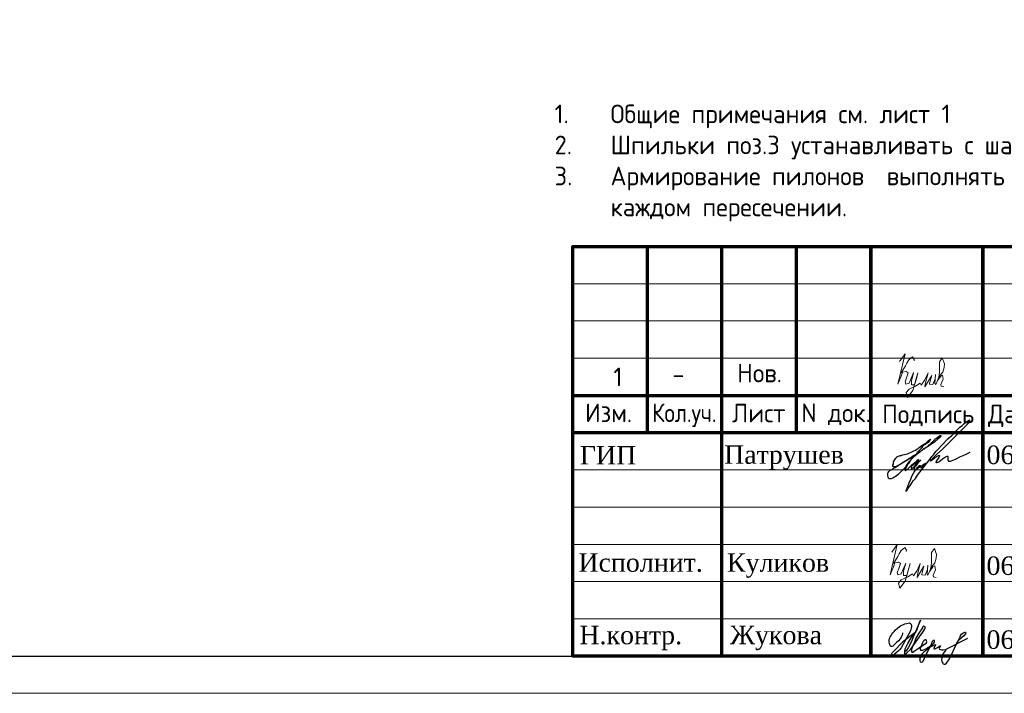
# Model space of a CAD drawing. Header units: millimetres. Extents: x 376598 to 1249954, y -318491 to -22134.
# Tile 384 of 444: x 1223531 to 1236742, y -317679 to -308634. Entities that reach past the tile are written whole.
import ezdxf

# ---------------------------------------------------------------- set-up
doc = ezdxf.new("R2010")
doc.units = ezdxf.units.MM
for name, color, linetype in [('PDF _S_NET_PROFILE_AXIS', 7, 'Continuous'), ('PDF7_Text', 7, 'Continuous'), ('PDF8_Text', 7, 'Continuous'), ('ТОЛСТЫЕ_ОСНОВНЫЕ', 6, 'Continuous')]:
    doc.layers.add(name, color=color, linetype=linetype)
for name, color, linetype, lineweight in [('Выноски', 20, 'Continuous', 20), ('размер', 1, 'Continuous', 25), ('Рамка', 7, 'Continuous', 70), ('Текст', 7, 'Continuous', 25), ('ТОНКИЕ', 7, 'Continuous', 9)]:
    doc.layers.add(name, color=color, linetype=linetype, lineweight=lineweight)
doc.styles.add('GOST-2.304_Type-B', font='GOST_Common.ttf')
doc.styles.add('PDF Times New Roman', font='times.ttf')
doc.styles.add('ГОСТ', font='GOST_Common.ttf')

# ---------------------------------------------------------------- blocks, each defined once
blk = doc.blocks.new('*U56')
at = {"layer": 'ТОЛСТЫЕ_ОСНОВНЫЕ', "color": 6}
blk.add_lwpolyline([(20, 5), (415, 5), (415, 292), (20, 292)], close=True, dxfattribs=at)
at = {"layer": 'ТОНКИЕ'}
blk.add_lwpolyline([(0, 0), (420, 0), (420, 297), (0, 297)], close=True, dxfattribs=at)
blk = doc.blocks.new('11')
at = {"layer": 'Выноски'}
for p, q in [((47944, 66700), (47962, 66737)), ((47962, 66737), (47989, 66781)), ((47989, 66781), (48016, 66806)), ((48016, 66806), (48038, 66823)), ((48038, 66823), (48060, 66786)), ((48060, 66786), (48058, 66769)), ((47885, 66608), (47944, 66700))]:
    blk.add_line(p, q, dxfattribs=at)
blk.add_lwpolyline([(47863, 66761), (47937, 66865), (47843, 66458), (47885, 66564), (47905, 66616), (47954, 66628), (47979, 66606), (47957, 66539), (47937, 66487), (47947, 66458), (47991, 66470), (48051, 66611), (48041, 66569), (48023, 66505), (48023, 66448), (48065, 66448), (48090, 66529), (48110, 66608), (48043, 66369), (47972, 66275), (47954, 66344), (47991, 66389), (48078, 66431), (48142, 66470), (48154, 66441), (48204, 66512), (48246, 66606), (48209, 66455), (48204, 66418), (48295, 66574), (48265, 66463), (48265, 66455), (48312, 66453), (48342, 66529), (48347, 66584), (48337, 66465), (48349, 66453), (48401, 66569), (48443, 66616), (48461, 66678), (48466, 66727), (48436, 66811), (48399, 66754), (48399, 66618), (48389, 66549), (48374, 66507), (48416, 66564), (48441, 66576), (48451, 66524), (48433, 66482), (48419, 66453), (48424, 66428), (48458, 66421)], dxfattribs=at)
blk = doc.blocks.new('яяя')
at = {"lineweight": 30}
for points in [[(345424, 110432), (345425, 110410), (345424, 110397), (345417, 110379), (345406, 110350), (345390, 110319), (345357, 110275), (345310, 110221), (345265, 110176), (345198, 110110), (345161, 110077), (345133, 110066), (345116, 110066), (345102, 110075), (345090, 110091), (345082, 110115), (345074, 110146), (345066, 110182), (345064, 110206), (345067, 110234), (345077, 110278), (345095, 110320), (345114, 110361), (345134, 110395), (345159, 110428), (345195, 110469), (345228, 110506), (345284, 110560), (345331, 110595), (345379, 110625), (345435, 110648), (345486, 110670), (345532, 110686), (345573, 110696), (345605, 110698), (345621, 110695), (345635, 110687), (345648, 110671), (345656, 110649), (345659, 110625), (345659, 110583), (345656, 110553), (345647, 110523), (345635, 110489), (345387, 110033), (345349, 109985), (345311, 109948), (345247, 109889), (345209, 109858), (345192, 109844), (345180, 109837), (345157, 109833), (345150, 109835), (345140, 109842), (345135, 109856), (345138, 109881), (345148, 109892), (345183, 109930), (345267, 110024), (345343, 110105), (345455, 110213), (345617, 110343), (345775, 110456), (345811, 110526), (345838, 110607), (345890, 110740), (345902, 110771), (345698, 110295), (345672, 110226), (345626, 110132), (345572, 110032), (345518, 109953), (345481, 109918), (345497, 110001), (345567, 110147), (345655, 110301), (345760, 110442)], [(345481, 109918), (345476, 109896), (345475, 109874), (345485, 109861), (345506, 109866), (345539, 109891), (345632, 109983), (345968, 110450), (346022, 110527), (346029, 110560), (346027, 110579), (346026, 110590), (346010, 110605), (345993, 110609), (345975, 110601), (345962, 110584), (345954, 110562), (345857, 110421), (345783, 110292), (345741, 110183), (345701, 110079), (345665, 109985), (345660, 109952), (345666, 109929), (345669, 109915), (345682, 109910), (345702, 109914), (345735, 109941), (345846, 110007), (346065, 110160), (346075, 110193), (346070, 110217), (346066, 110236), (346052, 110241), (346030, 110241), (346007, 110228), (345978, 110203), (345960, 110164), (345892, 110010), (345895, 109986), (345904, 109966), (345925, 109964), (345969, 109968), (346045, 110000), (346218, 110114), (346261, 110154), (346280, 110184), (346282, 110210), (346278, 110225), (346263, 110229), (346241, 110222), (346220, 110198), (346162, 110049), (345989, 109904), (345932, 109849), (345906, 109805), (345891, 109739), (345890, 109690), (345899, 109652), (345924, 109647), (345956, 109655), (345980, 109674), (346058, 109838), (346158, 110046), (346261, 110098), (346314, 110120), (346292, 110079), (346269, 110036), (346261, 110008), (346267, 109998), (346293, 109998), (346363, 110039), (346445, 110095), (346421, 110068), (346414, 110040), (346407, 110011), (346416, 109990), (346466, 109972), (346509, 109977), (346574, 109984), (347172, 110293)], [(346586, 109971), (346543, 109917), (346509, 109873), (346489, 109825), (346475, 109767), (346472, 109710), (346478, 109675), (346485, 109641), (346501, 109621), (346517, 109602), (346542, 109589), (346568, 109592), (346605, 109620), (346680, 109731), (346736, 109842), (346865, 110115), (346962, 110290), (346969, 110318), (346979, 110360), (347013, 110403), (347056, 110434), (347091, 110450), (347109, 110450), (347121, 110434), (347115, 110405), (347072, 110355), (347012, 110307), (346924, 110222)]]:
    blk.add_lwpolyline(points, dxfattribs=at)
blk = doc.blocks.new('штамп кж1.1')
at = {"layer": 'PDF _S_NET_PROFILE_AXIS', "lineweight": 30, "elevation": 0}
blk.add_lwpolyline([(409123, -83320), (409140, -83299), (409161, -83282), (409174, -83265), (409208, -83231), (409216, -83227), (409221, -83219), (409229, -83214), (409238, -83206), (409259, -83189), (409276, -83176), (409288, -83172), (409297, -83172), (409297, -83176), (409293, -83185), (409280, -83198), (409191, -83274), (409174, -83282), (409157, -83299), (409106, -83329), (409085, -83341), (409060, -83358), (409055, -83363), (409051, -83363), (409060, -83358), (409072, -83350), (409077, -83350), (409081, -83346), (409077, -83350), (409072, -83354), (409064, -83358), (409047, -83371), (409030, -83380), (409013, -83397), (408971, -83426), (408933, -83460), (408890, -83502), (408878, -83515), (408873, -83524), (408865, -83528), (408857, -83540), (408840, -83562), (408827, -83583), (408818, -83600), (408797, -83625), (408772, -83646), (408717, -83701), (408683, -83727), (408666, -83735), (408653, -83744), (408628, -83752), (408603, -83752), (408594, -83744), (408590, -83731), (408586, -83706), (408586, -83680), (408590, -83667), (408598, -83655), (408611, -83642), (408636, -83629), (408645, -83621), (408662, -83612), (408683, -83600), (408696, -83595), (408708, -83583), (408725, -83574), (408742, -83562), (408785, -83536), (408831, -83507), (408873, -83481), (408912, -83456), (408928, -83443), (408941, -83435), (408954, -83430), (408962, -83422), (408962, -83426), (408954, -83430), (408950, -83435), (408937, -83443), (408920, -83456), (408882, -83477), (408797, -83532), (408755, -83557), (408721, -83574), (408708, -83583), (408696, -83587), (408687, -83591), (408679, -83591), (408666, -83595), (408658, -83591), (408653, -83587), (408653, -83570), (408658, -83557), (408658, -83545), (408662, -83528), (408674, -83502), (408691, -83477), (408700, -83468), (408704, -83460), (408717, -83456), (408751, -83439), (408763, -83439), (408772, -83435), (408785, -83430), (408848, -83418), (408873, -83405), (408895, -83397), (408933, -83380), (408954, -83371), (408975, -83358), (408992, -83346), (409005, -83333), (409039, -83308), (409064, -83295), (409077, -83286), (409094, -83274), (409127, -83244), (409144, -83231), (409153, -83223), (409157, -83223), (409149, -83240), (409123, -83265), (409111, -83274), (409077, -83299), (409064, -83308), (409051, -83320), (409026, -83350), (409013, -83363), (409009, -83371), (408992, -83392), (408979, -83401), (408967, -83418), (408962, -83422), (408962, -83426), (408958, -83430), (408950, -83435), (408937, -83447), (408916, -83473), (408903, -83485), (408890, -83502), (408882, -83515), (408873, -83524), (408869, -83528), (408873, -83524), (408878, -83524), (408873, -83528), (408865, -83549), (408857, -83553), (408852, -83562), (408848, -83566), (408823, -83617), (408823, -83629), (408818, -83638), (408823, -83642), (408827, -83642), (408840, -83629), (408852, -83621), (408907, -83566), (408941, -83540), (408954, -83528), (408967, -83524), (408971, -83515), (408984, -83502), (408988, -83494), (408996, -83494), (408996, -83498), (408979, -83515), (408962, -83536), (408937, -83557), (408924, -83566), (408912, -83579), (408907, -83579), (408899, -83583), (408895, -83591), (408895, -83612), (408899, -83617), (408907, -83617), (408920, -83608), (408937, -83591), (408945, -83579), (408954, -83570), (408979, -83540), (408996, -83524), (409005, -83511), (409017, -83507), (409022, -83502), (409026, -83502), (409013, -83515), (409005, -83528), (408992, -83536), (408971, -83562), (408954, -83583), (408945, -83591), (408941, -83600), (408937, -83612), (408937, -83625), (408941, -83629), (408954, -83634), (408958, -83629), (408967, -83612), (408979, -83600), (409000, -83583), (409009, -83574), (409022, -83574), (409026, -83583), (409026, -83608), (409030, -83608), (409039, -83604), (409051, -83595), (409077, -83570), (409085, -83557), (409089, -83553), (409089, -83549), (409085, -83549), (409081, -83553), (409072, -83557), (409047, -83574), (409017, -83595), (408979, -83621), (408971, -83625), (408958, -83629), (408950, -83638), (408933, -83663), (408924, -83684), (408903, -83722), (408886, -83765), (408865, -83811), (408848, -83862), (408840, -83883), (408827, -83909), (408827, -83921), (408831, -83921), (408835, -83917), (408840, -83909), (408848, -83896), (408852, -83888), (408861, -83875), (408886, -83841), (408903, -83816), (408924, -83782), (408954, -83748), (408984, -83706), (409043, -83625), (409077, -83583), (409106, -83545), (409132, -83511), (409157, -83481), (409174, -83456), (409195, -83430), (409229, -83388), (409263, -83350), (409305, -83308), (409394, -83214), (409441, -83172), (409479, -83130), (409517, -83092), (409551, -83062), (409580, -83037), (409606, -83016), (409627, -82999), (409644, -82986), (409657, -82977), (409665, -82969), (409674, -82969), (409674, -82965), (409682, -82960), (409682, -82982), (409674, -82994), (409665, -83003), (409661, -83011), (409563, -83109), (409538, -83138), (409504, -83168), (409318, -83354), (409242, -83422), (409187, -83477), (409178, -83490), (409170, -83498), (409161, -83502), (409157, -83507), (409157, -83511), (409161, -83511), (409170, -83507), (409182, -83494), (409212, -83477), (409225, -83464), (409238, -83460), (409246, -83452), (409263, -83443), (409276, -83443), (409276, -83452), (409267, -83468), (409259, -83481), (409242, -83502), (409238, -83515), (409233, -83524), (409229, -83528), (409229, -83532), (409238, -83540), (409242, -83536), (409246, -83536), (409254, -83532), (409267, -83524), (409318, -83485), (409356, -83460), (409381, -83452), (409386, -83452), (409390, -83456), (409390, -83494), (409394, -83507), (409398, -83515), (409407, -83519), (409415, -83515), (409424, -83515), (409449, -83507), (409492, -83490), (409521, -83477), (409551, -83460), (409593, -83443), (409635, -83422), (409690, -83397)], dxfattribs=at)
at = {"layer": 'Рамка', "color": 7}
for p, q in [((405358, -83134), (405358, -80634)), ((407358, -83134), (407358, -80634)), ((404358, -82634), (410858, -82634)), ((404358, -83134), (422858, -83134))]:
    blk.add_line(p, q, dxfattribs=at)
at = {"layer": 'Рамка'}
for p, q in [((406358, -86134), (406358, -80634)), ((408358, -86134), (408358, -80634)), ((408358, -80634), (408358, -86134)), ((409858, -80634), (409858, -86134)), ((409858, -86134), (409858, -80634))]:
    blk.add_line(p, q, dxfattribs=at)
at = {"layer": 'Рамка', "color": 7, "lineweight": 15}
for p, q in [((404358, -81134), (410858, -81134)), ((404358, -81634), (410858, -81634)), ((404358, -82134), (410858, -82134)), ((404358, -83634), (410858, -83634)), ((404358, -84134), (410858, -84134)), ((404358, -84634), (410858, -84634)), ((404358, -85134), (410858, -85134)), ((404358, -85634), (410858, -85634))]:
    blk.add_line(p, q, dxfattribs=at)
at = {"layer": 'Рамка'}
blk.add_lwpolyline([(422858, -86134), (404358, -86134), (404358, -80634), (422858, -80634)], close=True, dxfattribs=at)
at = {"color": 2, "lineweight": 60, "xscale": 0.5, "yscale": 0.5, "zscale": 0.5}
blk.add_blockref('яяя', (236070, -141038), dxfattribs=at)
at = {"layer": 'Выноски', "color": 0}
blk.add_blockref('11', (360773, -151499), dxfattribs=at)
at = {"layer": 'PDF7_Text', "char_height": 248, "attachment_point": 7, "style": 'PDF Times New Roman'}
for s, insert in [('06.25', (409908, -83561)), ('Патрушев', (406387, -83634)), ('06.25', (409908, -85050)), ('Жукова', (406466, -86056)), ('06.25', (409908, -86042))]:
    blk.add_mtext(s, dxfattribs=dict(at, insert=insert))
at = {"layer": 'PDF7_Text', "insert": (406426, -85084), "char_height": 247.95, "attachment_point": 7, "style": 'PDF Times New Roman'}
blk.add_mtext_dynamic_manual_height_columns('{\\C256;Куликов}', width=2000, gutter_width=1250, heights=[0], dxfattribs=at)
at = {"layer": 'PDF8_Text', "char_height": 248, "attachment_point": 7, "style": 'PDF Times New Roman'}
for s, insert in [('ГИП', (404451, -83561)), ('Исполнит.', (404432, -85007)), ('Н.контр.', (404445, -86056))]:
    blk.add_mtext(s, dxfattribs=dict(at, insert=insert))
at = {"layer": 'Текст', "color": 7, "style": 'ГОСТ'}
for s, p in [('Изм.', (404522, -82993)), ('Лист', (406493, -82996)), ('N док.', (407423, -82993)), ('Подпись', (408507, -83008)), ('Дата', (409929, -83008))]:
    blk.add_text(s, height=250, dxfattribs=at).set_placement(p)
at = {"layer": 'Текст', "color": 7, "style": 'ГОСТ', "width": 0.9}
blk.add_text('Кол.уч.', height=250, dxfattribs=at).set_placement((405423, -82992))

msp = doc.modelspace()

# ---------------------------------------------------------------- block references
at = {"xscale": 100, "yscale": 100, "zscale": 100}
msp.add_blockref('*U56', (1207953.9, -317678.9), dxfattribs=at)
at = {"layer": 'Выноски'}
msp.add_blockref('11', (1187473, -379983.7), dxfattribs=at)
at = {"layer": 'размер'}
msp.add_blockref('штамп кж1.1', (826595.6, -231044.7), dxfattribs=at)

# ---------------------------------------------------------------- texts
at = {"ltscale": 100, "insert": (1230708.8, -309773.8), "char_height": 250, "width": 17398.124, "attachment_point": 1, "style": 'GOST-2.304_Type-B'}
msp.add_mtext('\\pxi-3,l3,t3,20;1.^IОбщие примечания см. лист 1\\P2.^IШпильки поз.3 устанавливать с шагом 400 по вертикали и с шагом  400 по горизонтали.\\P3.^IАрмирование пилонов  выполнять отдельными стержнями. Арматуру вязать вязальной проволокой в каждом пересечении.', dxfattribs=at)
at = {"layer": 'Текст', "color": 7, "style": 'GOST-2.304_Type-B'}
for s, p in [('Нов.', (1233158, -313503.3)), ('-', (1232289, -313519.8))]:
    msp.add_text(s, height=250, dxfattribs=at).set_placement(p)
at = {"layer": 'Текст', "color": 7, "insert": (1231499, -312888.2), "char_height": 250, "attachment_point": 1, "style": 'ГОСТ'}
msp.add_mtext_dynamic_manual_height_columns('\\pxsm1,qc;\\P\\ps*,q*;1', width=7000, gutter_width=12.5, heights=[1500], dxfattribs=at)

doc.saveas('drawing.dxf')
